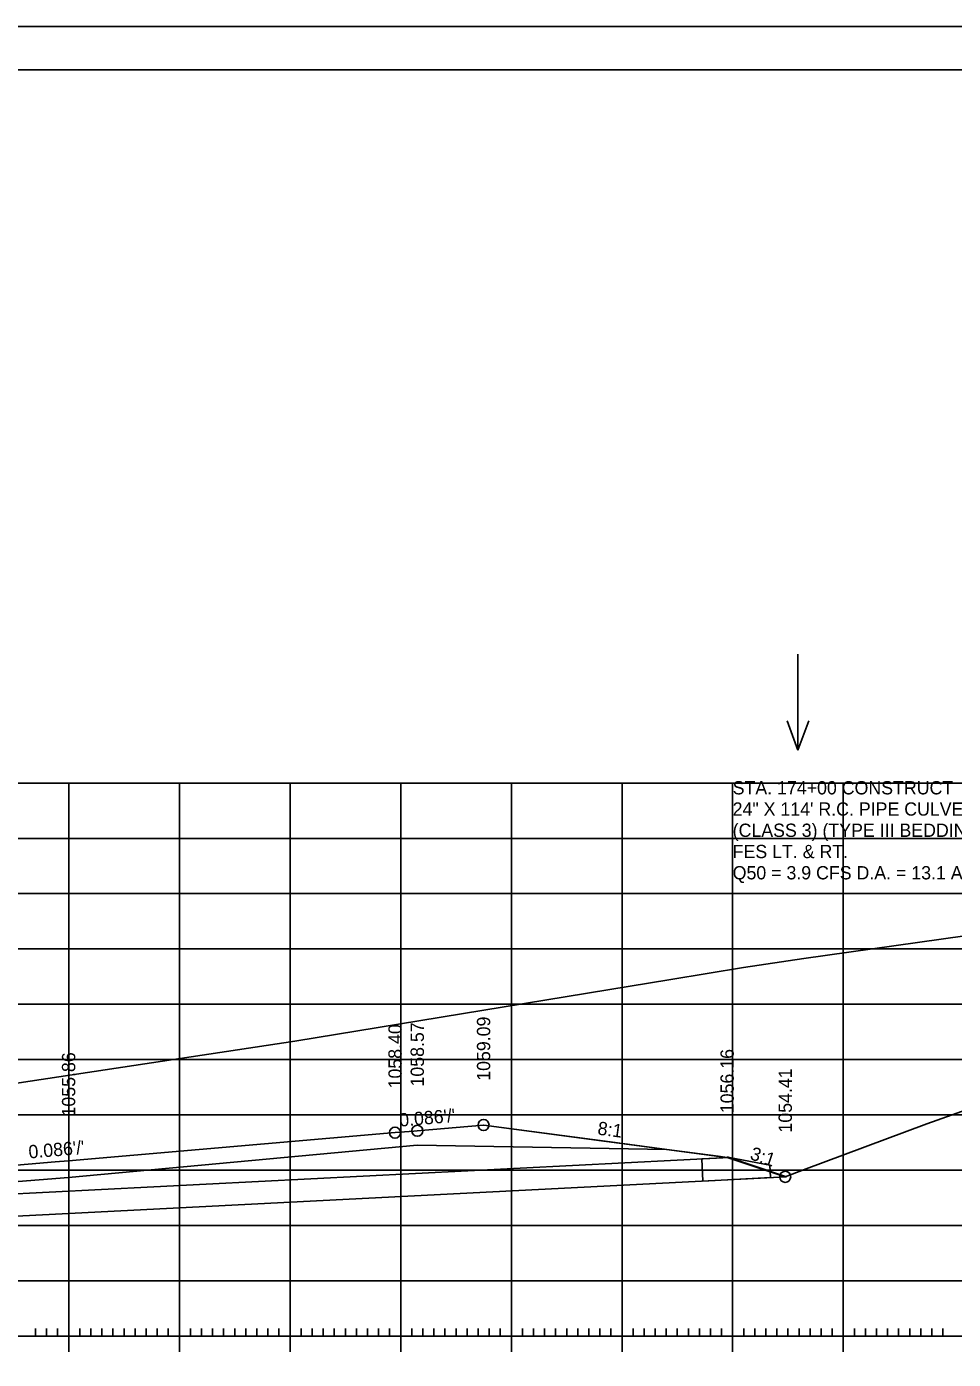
# Model space of a CAD drawing. Extents: x 1322838 to 1324533, y 339903 to 351025.
# Drawn here: x 1323699.9 to 1323783.7, y 347704.8 to 347825.2 of the extents above; entities that cross this region are included whole.
import ezdxf

# ---------------------------------------------------------------- set-up
doc = ezdxf.new("R2010")
doc.units = 0
for name, color, linetype in [('1', 7, 'Continuous'), ('R_Alt Surface', 7, 'Continuous'), ('R_Axis', 7, 'Continuous'), ('R_Border', 7, 'Continuous'), ('R_Border Notes', 7, 'Continuous'), ('R_Drive', 7, 'Continuous'), ('R_Exist Surface', 7, 'Continuous'), ('R_Fin Surface', 7, 'Continuous'), ('R_Fin Surface Annot', 7, 'Continuous'), ('R_Grid', 7, 'Continuous'), ('R_No Plot', 7, 'Continuous'), ('R_Water', 7, 'Continuous'), ('R_Water Annot', 7, 'Continuous')]:
    doc.layers.add(name, color=color, linetype=linetype)

msp = doc.modelspace()

# ---------------------------------------------------------------- linework, layer by layer
at = {"layer": '1'}
msp.add_lwpolyline([(1323760.92, 347722.87), (1323761.02, 347720.87), (1323767.14, 347721.19), (1323767.08, 347722.31), (1323763.42, 347723)], close=True, dxfattribs=at)
at = {"layer": 'R_Alt Surface'}
msp.add_lwpolyline([(1323644.21, 347716.92), (1323672.22, 347718.71), (1323703.71, 347721.21), (1323735.22, 347724.13), (1323757.77, 347723.74)], dxfattribs=at)
at = {"layer": 'R_Axis'}
for p, q in [((1323703.72, 347705.45), (1323703.72, 347708.25)), ((1323713.72, 347705.45), (1323713.72, 347708.25)), ((1323723.72, 347705.45), (1323723.72, 347708.25)), ((1323733.72, 347705.45), (1323733.72, 347708.25)), ((1323743.72, 347705.45), (1323743.72, 347708.25)), ((1323753.72, 347705.45), (1323753.72, 347708.25)), ((1323763.72, 347705.45), (1323763.72, 347708.25)), ((1323773.72, 347705.45), (1323773.72, 347708.25)), ((1323563.72, 347706.85), (1323843.72, 347706.85)), ((1323700.72, 347706.85), (1323700.72, 347707.55)), ((1323701.72, 347706.85), (1323701.72, 347707.55)), ((1323702.72, 347706.85), (1323702.72, 347707.55)), ((1323704.72, 347706.85), (1323704.72, 347707.55)), ((1323705.72, 347706.85), (1323705.72, 347707.55)), ((1323706.72, 347706.85), (1323706.72, 347707.55)), ((1323707.72, 347706.85), (1323707.72, 347707.55)), ((1323708.72, 347706.85), (1323708.72, 347707.55)), ((1323709.72, 347706.85), (1323709.72, 347707.55)), ((1323710.72, 347706.85), (1323710.72, 347707.55)), ((1323711.72, 347706.85), (1323711.72, 347707.55)), ((1323712.72, 347706.85), (1323712.72, 347707.55)), ((1323714.72, 347706.85), (1323714.72, 347707.55)), ((1323715.72, 347706.85), (1323715.72, 347707.55)), ((1323716.72, 347706.85), (1323716.72, 347707.55)), ((1323717.72, 347706.85), (1323717.72, 347707.55)), ((1323718.72, 347706.85), (1323718.72, 347707.55)), ((1323719.72, 347706.85), (1323719.72, 347707.55)), ((1323720.72, 347706.85), (1323720.72, 347707.55)), ((1323721.72, 347706.85), (1323721.72, 347707.55)), ((1323722.72, 347706.85), (1323722.72, 347707.55)), ((1323724.72, 347706.85), (1323724.72, 347707.55)), ((1323725.72, 347706.85), (1323725.72, 347707.55)), ((1323726.72, 347706.85), (1323726.72, 347707.55)), ((1323727.72, 347706.85), (1323727.72, 347707.55)), ((1323728.72, 347706.85), (1323728.72, 347707.55)), ((1323729.72, 347706.85), (1323729.72, 347707.55)), ((1323730.72, 347706.85), (1323730.72, 347707.55)), ((1323731.72, 347706.85), (1323731.72, 347707.55)), ((1323732.72, 347706.85), (1323732.72, 347707.55)), ((1323734.72, 347706.85), (1323734.72, 347707.55)), ((1323735.72, 347706.85), (1323735.72, 347707.55)), ((1323736.72, 347706.85), (1323736.72, 347707.55)), ((1323737.72, 347706.85), (1323737.72, 347707.55)), ((1323738.72, 347706.85), (1323738.72, 347707.55)), ((1323739.72, 347706.85), (1323739.72, 347707.55)), ((1323740.72, 347706.85), (1323740.72, 347707.55)), ((1323741.72, 347706.85), (1323741.72, 347707.55)), ((1323742.72, 347706.85), (1323742.72, 347707.55)), ((1323744.72, 347706.85), (1323744.72, 347707.55)), ((1323745.72, 347706.85), (1323745.72, 347707.55)), ((1323746.72, 347706.85), (1323746.72, 347707.55)), ((1323747.72, 347706.85), (1323747.72, 347707.55)), ((1323748.72, 347706.85), (1323748.72, 347707.55)), ((1323749.72, 347706.85), (1323749.72, 347707.55)), ((1323750.72, 347706.85), (1323750.72, 347707.55)), ((1323751.72, 347706.85), (1323751.72, 347707.55)), ((1323752.72, 347706.85), (1323752.72, 347707.55)), ((1323754.72, 347706.85), (1323754.72, 347707.55)), ((1323755.72, 347706.85), (1323755.72, 347707.55)), ((1323756.72, 347706.85), (1323756.72, 347707.55)), ((1323757.72, 347706.85), (1323757.72, 347707.55)), ((1323758.72, 347706.85), (1323758.72, 347707.55)), ((1323759.72, 347706.85), (1323759.72, 347707.55)), ((1323760.72, 347706.85), (1323760.72, 347707.55)), ((1323761.72, 347706.85), (1323761.72, 347707.55)), ((1323762.72, 347706.85), (1323762.72, 347707.55)), ((1323764.72, 347706.85), (1323764.72, 347707.55)), ((1323765.72, 347706.85), (1323765.72, 347707.55)), ((1323766.72, 347706.85), (1323766.72, 347707.55)), ((1323767.72, 347706.85), (1323767.72, 347707.55)), ((1323768.72, 347706.85), (1323768.72, 347707.55)), ((1323769.72, 347706.85), (1323769.72, 347707.55)), ((1323770.72, 347706.85), (1323770.72, 347707.55)), ((1323771.72, 347706.85), (1323771.72, 347707.55)), ((1323772.72, 347706.85), (1323772.72, 347707.55)), ((1323774.72, 347706.85), (1323774.72, 347707.55)), ((1323775.72, 347706.85), (1323775.72, 347707.55)), ((1323776.72, 347706.85), (1323776.72, 347707.55)), ((1323777.72, 347706.85), (1323777.72, 347707.55)), ((1323778.72, 347706.85), (1323778.72, 347707.55)), ((1323779.72, 347706.85), (1323779.72, 347707.55)), ((1323780.72, 347706.85), (1323780.72, 347707.55)), ((1323781.72, 347706.85), (1323781.72, 347707.55)), ((1323782.72, 347706.85), (1323782.72, 347707.55))]:
    msp.add_line(p, q, dxfattribs=at)
at = {"layer": 'R_Border'}
msp.add_line((1323545.72, 347821.31), (1323861.9, 347821.31), dxfattribs=at)
at = {"layer": 'R_Drive'}
msp.add_line((1323763.21, 347723.06), (1323768.59, 347721.26), dxfattribs=at)
at = {"layer": 'R_Exist Surface'}
msp.add_lwpolyline([(1323697.65, 347729.51), (1323724.16, 347733.53), (1323758.14, 347739.1), (1323764.71, 347740.18), (1323770.14, 347740.98), (1323819.99, 347748.02), (1323822.41, 347748.33), (1323825.97, 347748.87), (1323828.05, 347749.08), (1323828.3, 347749.14), (1323830.22, 347749.52), (1323833.19, 347749.65), (1323835.2, 347749.92), (1323836.56, 347749.92), (1323838.29, 347750.03), (1323841.26, 347750.37), (1323842, 347750.21), (1323843.72, 347750.37)], dxfattribs=at)
at = {"layer": 'R_Fin Surface'}
msp.add_lwpolyline([(1323674.21, 347720.18), (1323702.5, 347722.61), (1323703.71, 347722.71), (1323733.21, 347725.25), (1323733.21, 347725.25), (1323734.9, 347725.4), (1323735.22, 347725.42), (1323735.22, 347725.42), (1323741.21, 347725.94), (1323741.24, 347725.94), (1323752.19, 347724.48), (1323757.77, 347723.74), (1323762.42, 347723.12), (1323763.22, 347723.01), (1323768.47, 347721.26), (1323770.13, 347721.89), (1323781.28, 347726.05), (1323843.72, 347748.25)], dxfattribs=at)
at = {"layer": 'R_Grid'}
for p, q in [((1323563.72, 347756.85), (1323843.72, 347756.85)), ((1323703.72, 347706.85), (1323703.72, 347756.85)), ((1323713.72, 347706.85), (1323713.72, 347756.85)), ((1323723.72, 347706.85), (1323723.72, 347756.85)), ((1323733.72, 347706.85), (1323733.72, 347756.85)), ((1323743.72, 347706.85), (1323743.72, 347756.85)), ((1323753.72, 347706.85), (1323753.72, 347756.85)), ((1323763.72, 347706.85), (1323763.72, 347756.85)), ((1323773.72, 347706.85), (1323773.72, 347756.85)), ((1323563.72, 347751.85), (1323843.72, 347751.85)), ((1323563.72, 347746.85), (1323843.72, 347746.85)), ((1323563.72, 347741.85), (1323843.72, 347741.85)), ((1323563.72, 347736.85), (1323843.72, 347736.85)), ((1323563.72, 347731.85), (1323843.72, 347731.85)), ((1323563.72, 347726.85), (1323843.72, 347726.85)), ((1323563.72, 347721.85), (1323843.72, 347721.85)), ((1323563.72, 347716.85), (1323843.72, 347716.85)), ((1323563.72, 347711.85), (1323843.72, 347711.85)), ((1323563.72, 347706.85), (1323843.72, 347706.85))]:
    msp.add_line(p, q, dxfattribs=at)
at = {"layer": 'R_No Plot'}
for p, q in [((1323533.31, 347825.21), (1323866.65, 347825.21)), ((1323763.41, 347722.99), (1323741.22, 347725.94))]:
    msp.add_line(p, q, dxfattribs=at)
for points in [[(1323533.31, 347825.21), (1323866.65, 347825.21), (1323866.65, 347611.87), (1323533.31, 347611.87)], [(1323779.64, 347821.31), (1323799.26, 347821.31), (1323799.26, 347811.43), (1323815.37, 347811.43), (1323838.57, 347811.43), (1323838.57, 347778.76), (1323861.77, 347778.76), (1323861.9, 347615.85), (1323545.72, 347615.85), (1323545.72, 347821.31)]]:
    msp.add_lwpolyline(points, close=True, dxfattribs=at)
for centre in [(1323741.21, 347725.94), (1323733.21, 347725.25), (1323735.22, 347725.42), (1323768.47, 347721.26)]:
    msp.add_circle(centre, 0.5, dxfattribs=at)
at = {"layer": 'R_Water'}
for p, q in [((1323763.42, 347723), (1323644.22, 347716.92)), ((1323768.59, 347721.26), (1323637, 347714.55))]:
    msp.add_line(p, q, dxfattribs=at)
at = {"layer": 'R_Water Annot'}
for p, q in [((1323769.62, 347768.5), (1323769.62, 347759.81)), ((1323769.62, 347759.81), (1323768.65, 347762.47)), ((1323769.62, 347759.81), (1323770.59, 347762.47))]:
    msp.add_line(p, q, dxfattribs=at)

# ---------------------------------------------------------------- texts
at = {"layer": 'R_Border Notes'}
for s, p in [('STA. 174+00 CONSTRUCT', (1323763.72, 347755.82)), ('24" X 114\' R.C. PIPE CULVERT', (1323763.72, 347753.9)), ('(CLASS 3) (TYPE III BEDDING)', (1323763.72, 347751.98)), ('FES LT. & RT.  ', (1323763.72, 347750.06)), ('Q50 = 3.9 CFS D.A. = 13.1 ACRES', (1323763.72, 347748.14))]:
    msp.add_text(s, height=1.2, dxfattribs=at).set_placement(p)
at = {"layer": 'R_Fin Surface Annot'}
for s, rotation, p in [('1058.40', 90, (1323733.81, 347729.25)), ('1058.57', 90, (1323735.82, 347729.42)), ('1059.09', 90, (1323741.81, 347729.94)), ('1055.86', 90, (1323704.31, 347726.71)), ('1056.16', 90, (1323763.82, 347727.01)), ('1054.41', 90, (1323769.07, 347725.26)), ("0.086'/'", 4.9156, (1323733.64, 347725.79)), ('8:1', 352.4215, (1323751.46, 347725.08)), ("0.086'/'", 4.9153, (1323700.14, 347722.91)), ('3:1', 341.5663, (1323765.21, 347722.87))]:
    msp.add_text(s, height=1.2, rotation=rotation, dxfattribs=at).set_placement(p)

doc.saveas('drawing.dxf')
